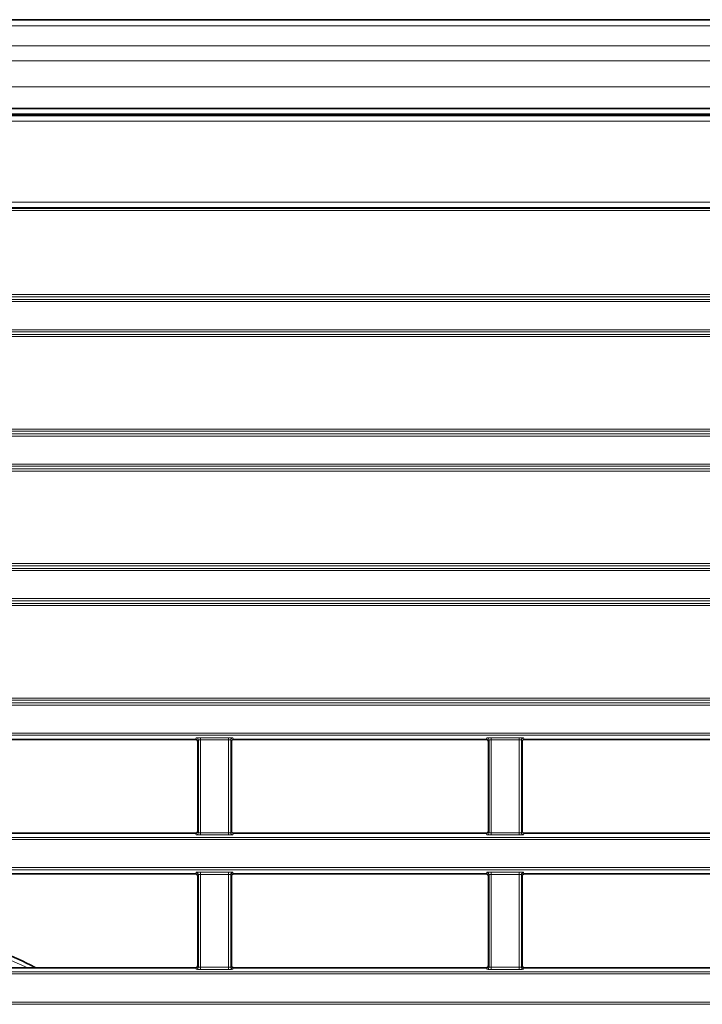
# Model space of a CAD drawing. Header units: millimetres. Extents: x 0 to 1118, y 0 to 864.
# Tile 324 of 339: x 1033 to 1049, y 510 to 533. Entities that reach past the tile are written whole.
import ezdxf

# ---------------------------------------------------------------- set-up
doc = ezdxf.new("R2010")
doc.units = ezdxf.units.MM

msp = doc.modelspace()

# ---------------------------------------------------------------- linework, layer by layer
at = {"color": 7, "linetype": 'Continuous', "lineweight": 35}
for p, q in [((1084.1603, 533.2514), (949.7353, 533.2514)), ((948.9527, 531.0336), (1084.9429, 531.0336)), ((1084.1603, 531.1889), (949.7353, 531.1889)), ((1036.758, 516.5293), (1030.8876, 516.5293)), ((1036.8079, 516.4793), (1036.8079, 514.3986)), ((1037.5876, 514.3986), (1037.5876, 516.4793)), ((1043.508, 516.5293), (1037.6376, 516.5293)), ((1043.5579, 516.4793), (1043.5579, 514.3986)), ((1044.3376, 514.3986), (1044.3376, 516.4793)), ((1050.258, 516.5293), (1044.3876, 516.5293)), ((1030.8876, 514.3486), (1036.758, 514.3486)), ((1037.6376, 514.3486), (1043.508, 514.3486)), ((1044.3876, 514.3486), (1050.258, 514.3486)), ((1030.8876, 513.4043), (1036.758, 513.4043)), ((1037.6376, 513.4043), (1043.508, 513.4043)), ((1044.3876, 513.4043), (1050.258, 513.4043)), ((1036.8079, 513.3543), (1036.8079, 511.2736)), ((1037.5876, 511.2736), (1037.5876, 513.3543)), ((1043.5579, 513.3543), (1043.5579, 511.2736)), ((1044.3376, 511.2736), (1044.3376, 513.3543)), ((1030.8876, 511.2236), (1036.758, 511.2236)), ((1037.6376, 511.2236), (1043.508, 511.2236)), ((1044.3876, 511.2236), (1050.258, 511.2236))]:
    msp.add_line(p, q, dxfattribs=at)
at = {"color": 7, "linetype": 'Continuous', "lineweight": 18}
for p, q in [((1084.1603, 533.105), (949.7353, 533.105)), ((1084.1603, 532.6479), (949.7353, 532.6479)), ((1084.1603, 532.2943), (949.7353, 532.2943)), ((1084.1603, 531.6889), (949.7353, 531.6889)), ((948.9599, 531.0161), (1084.9356, 531.0161)), ((1084.1603, 531.0639), (949.7353, 531.0639)), ((1084.9356, 530.8911), (948.9599, 530.8911)), ((955.3491, 529.0125), (1078.5464, 529.0125)), ((1078.5464, 528.8875), (955.3491, 528.8875)), ((955.3719, 528.8648), (1078.5237, 528.8648)), ((1078.5237, 528.8148), (955.3719, 528.8148)), ((955.4609, 526.8637), (1078.4346, 526.8637)), ((1078.4346, 526.8137), (955.4609, 526.8137)), ((956.4177, 526.7535), (1077.4779, 526.7535)), ((1077.4779, 526.7036), (956.4177, 526.7036)), ((979.1736, 526.0493), (1077.4779, 526.0493)), ((1077.4779, 525.9993), (979.1736, 525.9993)), ((979.1977, 525.9391), (1078.4346, 525.9391)), ((1078.4346, 525.8892), (979.1977, 525.8892)), ((1001.4727, 523.7387), (1078.4346, 523.7387)), ((1078.4346, 523.6887), (1001.4727, 523.6887)), ((1001.4486, 523.6285), (1077.4779, 523.6285)), ((1077.4779, 523.5786), (1001.4486, 523.5786)), ((1001.4486, 522.9243), (1077.4779, 522.9243)), ((1077.4779, 522.8743), (1001.4486, 522.8743)), ((1001.4727, 522.8141), (1078.4346, 522.8141)), ((1078.4346, 522.7642), (1001.4727, 522.7642)), ((979.1736, 520.5035), (1086.9529, 520.5035)), ((979.1977, 520.6137), (1087.9096, 520.6137)), ((1087.9096, 520.5637), (979.1977, 520.5637)), ((1086.9529, 520.4536), (979.1736, 520.4536)), ((946.9427, 519.7993), (1086.9529, 519.7993)), ((945.9859, 519.6891), (1087.9096, 519.6891)), ((1087.9096, 519.6392), (945.9859, 519.6392)), ((1086.9529, 519.7493), (946.9427, 519.7493)), ((945.9859, 517.4887), (1087.9096, 517.4887)), ((1087.9096, 517.4387), (945.9859, 517.4387)), ((946.9427, 517.3785), (1086.9529, 517.3785)), ((1086.9529, 517.3286), (946.9427, 517.3286)), ((946.9427, 516.6743), (1086.9529, 516.6743)), ((1086.9529, 516.6243), (946.9427, 516.6243)), ((1036.8719, 516.5685), (1037.5237, 516.5685)), ((1036.8719, 516.5185), (1036.8719, 516.5685)), ((1037.5237, 516.5185), (1037.5237, 516.5685)), ((1043.6219, 516.5685), (1044.2737, 516.5685)), ((1043.6219, 516.5185), (1043.6219, 516.5685)), ((1044.2737, 516.5185), (1044.2737, 516.5685)), ((1036.758, 516.5293), (1036.7719, 516.5642)), ((1036.8219, 516.5142), (1036.8079, 516.4793)), ((1036.8219, 514.3636), (1036.8219, 516.5142)), ((1037.5237, 516.5185), (1036.8719, 516.5185)), ((1036.8719, 516.5185), (1036.8719, 514.3593)), ((1037.5237, 514.3593), (1037.5237, 516.5185)), ((1037.5736, 516.5142), (1037.5736, 514.3636)), ((1037.5876, 516.4793), (1037.5736, 516.5142)), ((1037.6236, 516.5642), (1037.6376, 516.5293)), ((1043.508, 516.5293), (1043.5219, 516.5642)), ((1043.5719, 516.5142), (1043.5579, 516.4793)), ((1043.5719, 514.3636), (1043.5719, 516.5142)), ((1044.2737, 516.5185), (1043.6219, 516.5185)), ((1043.6219, 516.5185), (1043.6219, 514.3593)), ((1044.2737, 514.3593), (1044.2737, 516.5185)), ((1044.3236, 516.5142), (1044.3236, 514.3636)), ((1044.3376, 516.4793), (1044.3236, 516.5142)), ((1044.3736, 516.5642), (1044.3876, 516.5293)), ((1036.7719, 514.3137), (1036.758, 514.3486)), ((1036.8079, 514.3986), (1036.8219, 514.3636)), ((1036.8719, 514.3094), (1036.8719, 514.3593)), ((1036.8719, 514.3593), (1037.5237, 514.3593)), ((1037.5237, 514.3094), (1036.8719, 514.3094)), ((1037.5237, 514.3094), (1037.5237, 514.3593)), ((1037.5736, 514.3636), (1037.5876, 514.3986)), ((1037.6376, 514.3486), (1037.6236, 514.3137)), ((1043.5219, 514.3137), (1043.508, 514.3486)), ((1043.5579, 514.3986), (1043.5719, 514.3636)), ((1043.6219, 514.3094), (1043.6219, 514.3593)), ((1043.6219, 514.3593), (1044.2737, 514.3593)), ((1044.2737, 514.3094), (1043.6219, 514.3094)), ((1044.2737, 514.3094), (1044.2737, 514.3593)), ((1044.3236, 514.3636), (1044.3376, 514.3986)), ((1044.3876, 514.3486), (1044.3736, 514.3137)), ((946.9427, 514.2535), (1086.9529, 514.2535)), ((1086.9529, 514.2036), (946.9427, 514.2036)), ((946.9427, 513.5493), (1086.9529, 513.5493)), ((1086.9529, 513.4993), (946.9427, 513.4993)), ((1036.758, 513.4043), (1036.7719, 513.4392)), ((1036.8219, 513.3892), (1036.8079, 513.3543)), ((1036.8219, 511.2386), (1036.8219, 513.3892)), ((1036.8719, 513.4435), (1037.5237, 513.4435)), ((1036.8719, 513.4435), (1036.8719, 513.3935)), ((1037.5237, 513.3935), (1036.8719, 513.3935)), ((1036.8719, 513.3935), (1036.8719, 511.2343)), ((1037.5237, 513.4435), (1037.5237, 513.3935)), ((1037.5237, 511.2343), (1037.5237, 513.3935)), ((1037.5736, 513.3892), (1037.5736, 511.2386)), ((1037.5876, 513.3543), (1037.5736, 513.3892)), ((1037.6236, 513.4392), (1037.6376, 513.4043)), ((1043.508, 513.4043), (1043.5219, 513.4392)), ((1043.5719, 513.3892), (1043.5579, 513.3543)), ((1043.5719, 511.2386), (1043.5719, 513.3892)), ((1043.6219, 513.4435), (1044.2737, 513.4435)), ((1043.6219, 513.4435), (1043.6219, 513.3935)), ((1044.2737, 513.3935), (1043.6219, 513.3935)), ((1043.6219, 513.3935), (1043.6219, 511.2343)), ((1044.2737, 513.4435), (1044.2737, 513.3935)), ((1044.2737, 511.2343), (1044.2737, 513.3935)), ((1044.3236, 513.3892), (1044.3236, 511.2386)), ((1044.3376, 513.3543), (1044.3236, 513.3892)), ((1044.3736, 513.4392), (1044.3876, 513.4043)), ((946.9427, 511.1285), (1086.9529, 511.1285)), ((1086.9529, 511.0786), (946.9427, 511.0786)), ((1036.7719, 511.1887), (1036.758, 511.2236)), ((1036.8079, 511.2736), (1036.8219, 511.2386)), ((1036.8719, 511.2343), (1036.8719, 511.1844)), ((1036.8719, 511.2343), (1037.5237, 511.2343)), ((1037.5237, 511.1844), (1036.8719, 511.1844)), ((1037.5237, 511.2343), (1037.5237, 511.1844)), ((1037.5736, 511.2386), (1037.5876, 511.2736)), ((1037.6376, 511.2236), (1037.6236, 511.1887)), ((1043.5219, 511.1887), (1043.508, 511.2236)), ((1043.5579, 511.2736), (1043.5719, 511.2386)), ((1043.6219, 511.2343), (1044.2737, 511.2343)), ((1043.6219, 511.2343), (1043.6219, 511.1844)), ((1044.2737, 511.1844), (1043.6219, 511.1844)), ((1044.2737, 511.2343), (1044.2737, 511.1844)), ((1044.3236, 511.2386), (1044.3376, 511.2736)), ((1044.3876, 511.2236), (1044.3736, 511.1887)), ((946.9427, 510.4243), (1086.9529, 510.4243)), ((1086.9529, 510.3743), (946.9427, 510.3743))]:
    msp.add_line(p, q, dxfattribs=at)
at = {"color": 7, "linetype": 'Continuous', "lineweight": 18, "flags": 128}
msp.add_lwpolyline([(1030.8376, 512.0622), (1032.2037, 511.5097), (1032.8577, 511.2236)], dxfattribs=at)
at = {"color": 7, "linetype": 'Continuous', "lineweight": 18}
for centre, start, end in [((1036.7719, 516.5142), 0.07399, 89.97184), ((1037.6237, 516.5142), 90.02816, 179.92601), ((1043.5219, 516.5142), 0.07399, 89.97184), ((1044.3737, 516.5142), 90.02816, 179.92601), ((1036.7719, 514.3637), 270.02816, 359.92601), ((1037.6237, 514.3637), 180.07399, 269.97184), ((1043.5219, 514.3637), 270.02816, 359.92601), ((1044.3737, 514.3637), 180.07399, 269.97184), ((1036.7719, 513.3892), 0.07399, 89.97184), ((1037.6237, 513.3892), 90.02816, 179.92601), ((1043.5219, 513.3892), 0.07399, 89.97184), ((1044.3737, 513.3892), 90.02816, 179.92601), ((1036.7719, 511.2387), 270.02816, 359.92601), ((1037.6237, 511.2387), 180.07399, 269.97184), ((1043.5219, 511.2387), 270.02816, 359.92601), ((1044.3737, 511.2387), 180.07399, 269.97184)]:
    msp.add_arc(centre, 0.05, start, end, dxfattribs=at)
for centre, major_axis, ratio, start_param, end_param in [((1036.8719, 516.5641), (0.1, 0), 0.0436609, 1.5707963, 3.1241394), ((1037.5237, 516.5641), (0.1, 0), 0.0436609, 0.0174533, 1.5707963), ((1043.6219, 516.5641), (0.1, 0), 0.0436609, 1.5707963, 3.1241394), ((1044.2737, 516.5641), (0.1, 0), 0.0436609, 0.0174533, 1.5707963), ((1036.8719, 516.5142), (0.05, 0), 0.0873219, 1.5707963, 3.1241394), ((1037.5237, 516.5142), (0.05, 0), 0.0873219, 0.0174533, 1.5707963), ((1043.6219, 516.5142), (0.05, 0), 0.0873219, 1.5707963, 3.1241394), ((1044.2737, 516.5142), (0.05, 0), 0.0873219, 0.0174533, 1.5707963), ((1036.8719, 514.3137), (0.1, 0), 0.0436609, 3.1590459, 4.712389), ((1036.8719, 514.3637), (0.05, 0), 0.0873219, 3.1590459, 4.712389), ((1037.5237, 514.3637), (0.05, 0), 0.0873219, 4.712389, 6.265732), ((1037.5237, 514.3137), (0.1, 0), 0.0436609, 4.712389, 6.265732), ((1043.6219, 514.3137), (0.1, 0), 0.0436609, 3.1590459, 4.712389), ((1043.6219, 514.3637), (0.05, 0), 0.0873219, 3.1590459, 4.712389), ((1044.2737, 514.3637), (0.05, 0), 0.0873219, 4.712389, 6.265732), ((1044.2737, 514.3137), (0.1, 0), 0.0436609, 4.712389, 6.265732), ((1036.8719, 513.4391), (0.1, 0), 0.0436609, 1.5707963, 3.1241394), ((1036.8719, 513.3892), (0.05, 0), 0.0873219, 1.5707963, 3.1241394), ((1037.5237, 513.4391), (0.1, 0), 0.0436609, 0.0174533, 1.5707963), ((1037.5237, 513.3892), (0.05, 0), 0.0873219, 0.0174533, 1.5707963), ((1043.6219, 513.4391), (0.1, 0), 0.0436609, 1.5707963, 3.1241394), ((1043.6219, 513.3892), (0.05, 0), 0.0873219, 1.5707963, 3.1241394), ((1044.2737, 513.4391), (0.1, 0), 0.0436609, 0.0174533, 1.5707963), ((1044.2737, 513.3892), (0.05, 0), 0.0873219, 0.0174533, 1.5707963), ((1036.8719, 511.1887), (0.1, 0), 0.0436609, 3.1590459, 4.712389), ((1036.8719, 511.2387), (0.05, 0), 0.0873219, 3.1590459, 4.712389), ((1037.5237, 511.2387), (0.05, 0), 0.0873219, 4.712389, 6.265732), ((1037.5237, 511.1887), (0.1, 0), 0.0436609, 4.712389, 6.265732), ((1043.6219, 511.1887), (0.1, 0), 0.0436609, 3.1590459, 4.712389), ((1043.6219, 511.2387), (0.05, 0), 0.0873219, 3.1590459, 4.712389), ((1044.2737, 511.2387), (0.05, 0), 0.0873219, 4.712389, 6.265732), ((1044.2737, 511.1887), (0.1, 0), 0.0436609, 4.712389, 6.265732)]:
    msp.add_ellipse(centre, major_axis=major_axis, ratio=ratio, start_param=start_param, end_param=end_param, dxfattribs=at)
at = {"color": 7, "linetype": 'Continuous', "lineweight": 35}
for centre, major_axis, start_param, end_param in [((1036.7579, 516.4792), (-0.0186, -0.0465), 1.9514996, 3.5215347), ((1037.6376, 516.4792), (0.0186, -0.0465), 2.7616506, 4.3316857), ((1043.5079, 516.4792), (-0.0186, -0.0465), 1.9514996, 3.5215347), ((1044.3876, 516.4792), (0.0186, -0.0465), 2.7616506, 4.3316857), ((1036.7579, 514.3986), (-0.0186, 0.0465), 2.7616506, 4.3316857), ((1037.6376, 514.3986), (-0.0186, -0.0465), 5.0930923, 6.6631273), ((1043.5079, 514.3986), (-0.0186, 0.0465), 2.7616506, 4.3316857), ((1044.3876, 514.3986), (-0.0186, -0.0465), 5.0930923, 6.6631273), ((1036.7579, 513.3542), (-0.0186, -0.0465), 1.9514996, 3.5215347), ((1037.6376, 513.3542), (-0.0186, 0.0465), 5.9032433, 7.4732784), ((1043.5079, 513.3542), (-0.0186, -0.0465), 1.9514996, 3.5215347), ((1044.3876, 513.3542), (-0.0186, 0.0465), 5.9032433, 7.4732784), ((1036.7579, 511.2736), (-0.0186, 0.0465), 2.7616506, 4.3316857), ((1037.6376, 511.2736), (-0.0186, -0.0465), 5.0930923, 6.6631273), ((1043.5079, 511.2736), (-0.0186, 0.0465), 2.7616506, 4.3316857), ((1044.3876, 511.2736), (-0.0186, -0.0465), 5.0930923, 6.6631273)]:
    msp.add_ellipse(centre, major_axis=major_axis, ratio=0.9988964, start_param=start_param, end_param=end_param, dxfattribs=at)
msp.add_open_spline([(1033.0459, 511.2236), (1032.9805, 511.2566), (1032.2714, 511.6152), (1031.5198, 511.8805), (1030.8376, 512.1214)], degree=3, knots=[0, 0, 0, 0, 0.0922127, 1, 1, 1, 1], dxfattribs=at)

doc.saveas('drawing.dxf')
